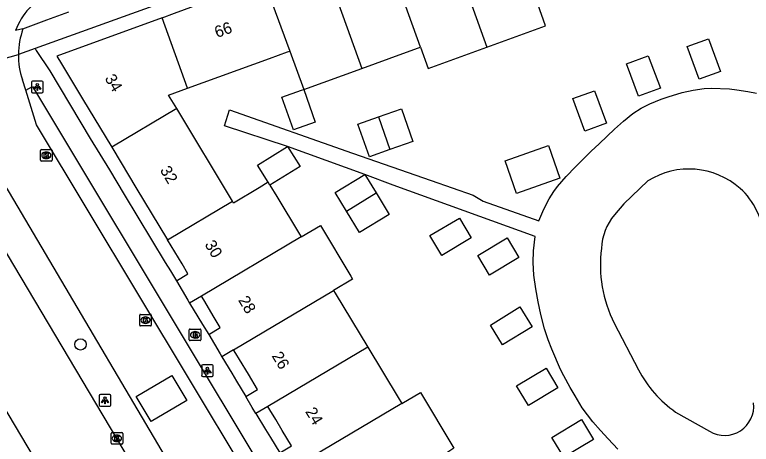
# Model space of a CAD drawing. Extents: x 156414 to 157775, y 382335 to 383765.
# Drawn here: x 156830.3 to 156893.9, y 383589.1 to 383626.2 of the extents above; entities that cross this region are included whole.
import ezdxf

# ---------------------------------------------------------------- set-up
doc = ezdxf.new("R2010")
doc.units = 0
for name, color, linetype in [('IMGEO_Boom', 7, 'Continuous'), ('IMGEO_Brandkraan', 7, 'Continuous'), ('IMGEO_Kolk', 7, 'Continuous'), ('IMGEO_Lichtpunt', 7, 'Continuous'), ('IMGEO_OVBaan_gesloten', 7, 'Continuous'), ('IMGEO_Pand', 7, 'Continuous'), ('IMGEO_Pand_nummerreeks', 7, 'Continuous'), ('IMGEO_Rijbaan_lokaal_gesloten', 7, 'Continuous'), ('IMGEO_Rijbaan_lokaal_open', 7, 'Continuous'), ('IMGEO_Voetpad_open', 7, 'Continuous')]:
    doc.layers.add(name, color=color, linetype=linetype)

msp = doc.modelspace()

# ---------------------------------------------------------------- linework, layer by layer
at = {"layer": 'IMGEO_Boom'}
msp.add_circle((156835.958, 383597.724), 0.489, dxfattribs=at)
at = {"layer": 'IMGEO_Brandkraan'}
for p, q in [((156845.363, 383598.125), (156845.363, 383598.977)), ((156845.438, 383599.051), (156846.29, 383599.051)), ((156845.851, 383598.831), (156845.876, 383598.831)), ((156846.364, 383598.977), (156846.364, 383598.125)), ((156845.874, 383598.271), (156845.849, 383598.271)), ((156846.29, 383598.051), (156845.438, 383598.051))]:
    msp.add_line(p, q, dxfattribs=at)
for points in [[(156845.363, 383598.125), (156845.363, 383598.977)], [(156845.438, 383599.051), (156846.29, 383599.051)], [(156845.711, 383598.751), (156845.711, 383598.351), (156845.924, 383598.351)], [(156845.942, 383598.751), (156845.711, 383598.751)], [(156846.364, 383598.977), (156846.364, 383598.125)], [(156845.89, 383598.67), (156845.836, 383598.67), (156845.836, 383598.594)], [(156845.836, 383598.594), (156845.889, 383598.594)], [(156845.898, 383598.518), (156845.836, 383598.518), (156845.836, 383598.437)], [(156845.836, 383598.437), (156845.898, 383598.437)], [(156846.29, 383598.051), (156845.438, 383598.051)]]:
    msp.add_lwpolyline(points, dxfattribs=at)
for centre, radius, start, end in [((156845.44, 383598.975), 0.0765, 91.55205, 178.44795), ((156845.44, 383598.975), 0.0765, 91.55205, 178.44795), ((156845.946, 383598.606), 0.145, 59.4692, 91.53667), ((156846.288, 383598.975), 0.0765, 1.55205, 88.44795), ((156846.288, 383598.975), 0.0765, 1.55205, 88.44795), ((156845.44, 383598.127), 0.0765, 181.55205, 268.44795), ((156845.44, 383598.127), 0.0765, 181.55205, 268.44795), ((156845.891, 383598.632), 0.0379, 267.82845, 90.93552), ((156845.899, 383598.477), 0.0404, 269.87594, 90.50774), ((156845.93, 383598.602), 0.251, 268.66757, 293.53466), ((156845.971, 383598.653), 0.0922, 285.51372, 58.15012), ((156845.976, 383598.461), 0.105, 301.31148, 78.98903), ((156846.288, 383598.127), 0.0765, 271.55205, 358.44795), ((156846.288, 383598.127), 0.0765, 271.55205, 358.44795)]:
    msp.add_arc(centre, radius, start, end, dxfattribs=at)
for centre, major_axis, ratio, start_param, end_param in [((156845.85, 383598.551), (-0.387, 0.002), 0.722429, 4.712389, 7.853982), ((156845.875, 383598.551), (-0.39, 0.002), 0.717154, 1.570796, 4.712389)]:
    msp.add_ellipse(centre, major_axis=major_axis, ratio=ratio, start_param=start_param, end_param=end_param, dxfattribs=at)
at = {"layer": 'IMGEO_Kolk'}
for p, q in [((156832.503, 383613.649), (156832.503, 383614.501)), ((156832.578, 383614.575), (156833.43, 383614.575)), ((156832.991, 383614.355), (156833.016, 383614.355)), ((156833.504, 383614.501), (156833.504, 383613.649)), ((156833.43, 383613.575), (156832.578, 383613.575)), ((156833.014, 383613.795), (156832.989, 383613.795)), ((156841.078, 383599.396), (156841.078, 383600.248)), ((156841.153, 383600.322), (156842.005, 383600.322)), ((156841.566, 383600.102), (156841.591, 383600.102)), ((156842.079, 383600.248), (156842.079, 383599.396)), ((156841.589, 383599.542), (156841.564, 383599.542)), ((156842.005, 383599.322), (156841.153, 383599.322)), ((156838.605, 383589.176), (156838.605, 383590.028)), ((156838.68, 383590.102), (156839.532, 383590.102)), ((156839.093, 383589.882), (156839.118, 383589.882)), ((156839.606, 383590.028), (156839.606, 383589.176)), ((156839.116, 383589.322), (156839.091, 383589.322)), ((156839.532, 383589.102), (156838.68, 383589.102))]:
    msp.add_line(p, q, dxfattribs=at)
for points in [[(156832.503, 383613.649), (156832.503, 383614.501)], [(156832.578, 383614.575), (156833.43, 383614.575)], [(156832.824, 383614.275), (156832.947, 383614.275), (156832.947, 383614.124), (156833.077, 383614.275), (156833.241, 383614.275), (156833.095, 383614.124), (156833.248, 383613.875), (156833.096, 383613.875), (156833.011, 383614.039), (156832.947, 383613.972), (156832.947, 383613.875), (156832.824, 383613.875), (156832.824, 383614.275)], [(156833.504, 383614.501), (156833.504, 383613.649)], [(156833.43, 383613.575), (156832.578, 383613.575)], [(156841.078, 383599.396), (156841.078, 383600.248)], [(156841.153, 383600.322), (156842.005, 383600.322)], [(156842.079, 383600.248), (156842.079, 383599.396)], [(156841.399, 383600.022), (156841.522, 383600.022), (156841.522, 383599.871), (156841.652, 383600.022), (156841.816, 383600.022), (156841.67, 383599.871), (156841.823, 383599.622), (156841.671, 383599.622), (156841.586, 383599.786), (156841.522, 383599.719), (156841.522, 383599.622), (156841.399, 383599.622), (156841.399, 383600.022)], [(156842.005, 383599.322), (156841.153, 383599.322)], [(156838.605, 383589.176), (156838.605, 383590.028)], [(156838.68, 383590.102), (156839.532, 383590.102)], [(156839.606, 383590.028), (156839.606, 383589.176)], [(156838.926, 383589.802), (156839.049, 383589.802), (156839.049, 383589.651), (156839.179, 383589.802), (156839.343, 383589.802), (156839.197, 383589.651), (156839.35, 383589.402), (156839.198, 383589.402), (156839.113, 383589.566), (156839.049, 383589.499), (156839.049, 383589.402), (156838.926, 383589.402), (156838.926, 383589.802)], [(156839.532, 383589.102), (156838.68, 383589.102)]]:
    msp.add_lwpolyline(points, dxfattribs=at)
for centre, start, end in [((156832.58, 383614.499), 91.55205, 178.44795), ((156832.58, 383614.499), 91.55205, 178.44795), ((156833.428, 383614.499), 1.55205, 88.44795), ((156833.428, 383614.499), 1.55205, 88.44795), ((156832.58, 383613.651), 181.55205, 268.44795), ((156832.58, 383613.651), 181.55205, 268.44795), ((156833.428, 383613.651), 271.55205, 358.44795), ((156833.428, 383613.651), 271.55205, 358.44795), ((156841.155, 383600.246), 91.55205, 178.44795), ((156841.155, 383600.246), 91.55205, 178.44795), ((156842.003, 383600.246), 1.55205, 88.44795), ((156842.003, 383600.246), 1.55205, 88.44795), ((156841.155, 383599.398), 181.55205, 268.44795), ((156841.155, 383599.398), 181.55205, 268.44795), ((156842.003, 383599.398), 271.55205, 358.44795), ((156842.003, 383599.398), 271.55205, 358.44795), ((156838.682, 383590.026), 91.55205, 178.44795), ((156838.682, 383590.026), 91.55205, 178.44795), ((156839.53, 383590.026), 1.55205, 88.44795), ((156839.53, 383590.026), 1.55205, 88.44795), ((156838.682, 383589.178), 181.55205, 268.44795), ((156838.682, 383589.178), 181.55205, 268.44795), ((156839.53, 383589.178), 271.55205, 358.44795), ((156839.53, 383589.178), 271.55205, 358.44795)]:
    msp.add_arc(centre, 0.0765, start, end, dxfattribs=at)
for centre, major_axis, ratio, start_param, end_param in [((156832.99, 383614.075), (-0.387, 0.002), 0.722429, 4.712389, 7.853982), ((156833.015, 383614.075), (-0.39, 0.002), 0.717154, 1.570796, 4.712389), ((156841.565, 383599.822), (-0.387, 0.002), 0.722429, 4.712389, 7.853982), ((156841.59, 383599.822), (-0.39, 0.002), 0.717154, 1.570796, 4.712389), ((156839.092, 383589.602), (-0.387, 0.002), 0.722429, 4.712389, 7.853982), ((156839.117, 383589.602), (-0.39, 0.002), 0.717154, 1.570796, 4.712389)]:
    msp.add_ellipse(centre, major_axis=major_axis, ratio=ratio, start_param=start_param, end_param=end_param, dxfattribs=at)
at = {"layer": 'IMGEO_Lichtpunt'}
for p, q in [((156832.628, 383620.476), (156831.82, 383620.476)), ((156832.628, 383620.476), (156831.82, 383620.476)), ((156831.726, 383620.381), (156831.726, 383619.574)), ((156831.726, 383620.381), (156831.726, 383619.574)), ((156832.722, 383619.574), (156832.722, 383620.381)), ((156832.722, 383619.574), (156832.722, 383620.381)), ((156831.82, 383619.48), (156832.628, 383619.48)), ((156831.82, 383619.48), (156832.628, 383619.48)), ((156846.433, 383595.867), (156846.433, 383595.06)), ((156846.433, 383595.867), (156846.433, 383595.06)), ((156847.335, 383595.962), (156846.527, 383595.962)), ((156847.335, 383595.962), (156846.527, 383595.962)), ((156847.429, 383595.06), (156847.429, 383595.867)), ((156847.429, 383595.06), (156847.429, 383595.867)), ((156846.527, 383594.966), (156847.335, 383594.966)), ((156846.527, 383594.966), (156847.335, 383594.966)), ((156837.581, 383593.292), (156837.581, 383592.485)), ((156837.581, 383593.292), (156837.581, 383592.485)), ((156838.483, 383593.387), (156837.675, 383593.387)), ((156838.483, 383593.387), (156837.675, 383593.387)), ((156838.577, 383592.485), (156838.577, 383593.292)), ((156838.577, 383592.485), (156838.577, 383593.292)), ((156837.675, 383592.391), (156838.483, 383592.391)), ((156837.675, 383592.391), (156838.483, 383592.391))]:
    msp.add_line(p, q, dxfattribs=at)
for points in [[(156832.1, 383620.045), (156832.139, 383620.017), (156831.951, 383619.755), (156831.913, 383619.782), (156832.1, 383620.045)], [(156832.202, 383619.997), (156832.249, 383619.997), (156832.249, 383619.675), (156832.202, 383619.675), (156832.202, 383619.997)], [(156832.312, 383620.017), (156832.35, 383620.044), (156832.537, 383619.782), (156832.498, 383619.754), (156832.312, 383620.017)], [(156846.807, 383595.531), (156846.846, 383595.503), (156846.658, 383595.241), (156846.62, 383595.268), (156846.807, 383595.531)], [(156846.909, 383595.483), (156846.956, 383595.483), (156846.956, 383595.161), (156846.909, 383595.161), (156846.909, 383595.483)], [(156847.019, 383595.503), (156847.057, 383595.53), (156847.244, 383595.268), (156847.205, 383595.24), (156847.019, 383595.503)], [(156837.955, 383592.956), (156837.994, 383592.928), (156837.806, 383592.666), (156837.768, 383592.693), (156837.955, 383592.956)], [(156838.057, 383592.908), (156838.104, 383592.908), (156838.104, 383592.586), (156838.057, 383592.586), (156838.057, 383592.908)], [(156838.167, 383592.928), (156838.205, 383592.955), (156838.392, 383592.693), (156838.353, 383592.665), (156838.167, 383592.928)]]:
    msp.add_lwpolyline(points, dxfattribs=at)
for centre in [(156832.225, 383620.179), (156846.932, 383595.665), (156838.08, 383593.09)]:
    msp.add_circle(centre, 0.0994, dxfattribs=at)
for centre, start, end in [((156831.82, 383620.381), 90, 180), ((156831.82, 383620.381), 90, 180), ((156832.628, 383620.381), 0, 90), ((156832.628, 383620.381), 0, 90), ((156831.82, 383619.574), 180, 270), ((156831.82, 383619.574), 180, 270), ((156832.628, 383619.574), 270, 0), ((156832.628, 383619.574), 270, 360), ((156846.527, 383595.867), 90, 180), ((156846.527, 383595.867), 90, 180), ((156847.335, 383595.867), 0, 90), ((156847.335, 383595.867), 0, 90), ((156846.527, 383595.06), 180, 270), ((156846.527, 383595.06), 180, 270), ((156847.335, 383595.06), 270, 0), ((156847.335, 383595.06), 270, 360), ((156837.675, 383593.292), 90, 180), ((156837.675, 383593.292), 90, 180), ((156838.483, 383593.292), 0, 90), ((156838.483, 383593.292), 0, 90), ((156837.675, 383592.485), 180, 270), ((156837.675, 383592.485), 180, 270), ((156838.483, 383592.485), 270, 0), ((156838.483, 383592.485), 270, 360)]:
    msp.add_arc(centre, 0.0946, start, end, dxfattribs=at)
at = {"layer": 'IMGEO_OVBaan_gesloten'}
for points in [[(156844.355, 383580.759), (156839.105, 383589.601), (156829.644, 383605.508), (156821.417, 383619.335)], [(156814.578, 383617.063), (156824.647, 383600.159), (156833.596, 383585.118), (156842.549, 383570.096), (156852.502, 383553.317), (156861.927, 383537.422)]]:
    msp.add_lwpolyline(points, dxfattribs=at)
at = {"layer": 'IMGEO_Pand'}
for points in [[(156867.022, 383634.73), (156871.073, 383623.431)], [(156865.343, 383623.411), (156861.949, 383632.878)], [(156856.877, 383631.026), (156860.266, 383621.573)], [(156843.024, 383625.969), (156844.085, 383626.356), (156846.369, 383627.19), (156851.804, 383629.174)], [(156851.804, 383629.174), (156854.043, 383623.086)], [(156871.073, 383623.431), (156876.148, 383625.276), (156875.478, 383627.146)], [(156843.024, 383625.969), (156833.92, 383622.645), (156834.316, 383621.988), (156836.136, 383618.964), (156838.655, 383614.78)], [(156845.212, 383619.865), (156843.024, 383625.969)], [(156888.399, 383623.475), (156890.253, 383624.149), (156891.278, 383621.33), (156889.424, 383620.655), (156888.399, 383623.475)], [(156845.212, 383619.865), (156852.286, 383622.445), (156853.859, 383623.019), (156854.043, 383623.086)], [(156854.043, 383623.086), (156855.266, 383619.762)], [(156860.266, 383621.573), (156863.822, 383622.861), (156865.188, 383623.355), (156865.343, 383623.411)], [(156865.343, 383623.411), (156865.998, 383621.585), (156871.073, 383623.431)], [(156883.154, 383621.981), (156885.03, 383622.684), (156886.083, 383619.875), (156884.207, 383619.172), (156883.154, 383621.981)], [(156855.266, 383619.762), (156860.266, 383621.573)], [(156844.274, 383618.114), (156843.579, 383619.269), (156845.212, 383619.865)], [(156855.266, 383619.762), (156856.249, 383616.938), (156854.369, 383616.276), (156853.373, 383619.106), (156855.061, 383619.7), (156855.266, 383619.762)], [(156878.523, 383618.968), (156880.392, 383619.653), (156881.421, 383616.847), (156879.552, 383616.161), (156878.523, 383618.968)], [(156844.274, 383618.114), (156838.655, 383614.78)], [(156849.096, 383610.106), (156844.274, 383618.114)], [(156861.725, 383617.394), (156863.698, 383618.093), (156864.696, 383615.275), (156862.711, 383614.572)], [(156862.711, 383614.572), (156860.926, 383613.94), (156859.928, 383616.758), (156861.725, 383617.394)], [(156861.725, 383617.394), (156862.711, 383614.572)], [(156838.655, 383614.78), (156839.474, 383613.419), (156840.749, 383611.301), (156843.476, 383606.772)], [(156852.176, 383611.741), (156851.26, 383613.216), (156853.862, 383614.833)], [(156853.862, 383614.833), (156854.936, 383613.105), (156852.334, 383611.487)], [(156876.408, 383614.908), (156877.404, 383612.083), (156875.527, 383611.421), (156873.65, 383610.759), (156872.654, 383613.584), (156874.531, 383614.246), (156876.408, 383614.908)], [(156858.951, 383609.251), (156857.976, 383610.847), (156860.536, 383612.41)], [(156860.536, 383612.41), (156861.511, 383610.814)], [(156852.176, 383611.741), (156851.391, 383611.268), (156849.193, 383609.945), (156849.096, 383610.106)], [(156852.334, 383611.487), (156852.176, 383611.741)], [(156852.334, 383611.487), (156852.925, 383610.514), (156854.896, 383607.269), (156855.04, 383607.032)], [(156861.511, 383610.814), (156862.648, 383608.954), (156860.087, 383607.39), (156858.951, 383609.251)], [(156858.951, 383609.251), (156861.511, 383610.814)], [(156843.476, 383606.772), (156849.096, 383610.106)], [(156866.161, 383607.128), (156868.706, 383608.643), (156869.727, 383606.928), (156867.182, 383605.413), (156866.161, 383607.128)], [(156855.04, 383607.032), (156856.694, 383608.013), (156859.333, 383603.623), (156859.484, 383603.372), (156857.831, 383602.391)], [(156855.04, 383607.032), (156846.404, 383601.908)], [(156844.246, 383603.219), (156845.251, 383603.824), (156844.734, 383604.682), (156843.476, 383606.772)], [(156871.308, 383603.713), (156870.294, 383605.417), (156872.849, 383606.938), (156873.863, 383605.235), (156871.308, 383603.713)], [(156844.246, 383603.219), (156845.234, 383601.536), (156845.375, 383601.297)], [(156849.198, 383597.267), (156857.831, 383602.391)], [(156857.831, 383602.391), (156857.969, 383602.163), (156860.783, 383597.49)], [(156846.404, 383601.908), (156845.375, 383601.297)], [(156847.044, 383598.594), (156848.039, 383599.193), (156847.527, 383600.042), (156846.608, 383601.569), (156846.404, 383601.908)], [(156872.44, 383597.685), (156871.387, 383599.4), (156873.946, 383600.971), (156874.999, 383599.256), (156872.44, 383597.685)], [(156847.044, 383598.594), (156848.032, 383596.917), (156848.181, 383596.664)], [(156860.783, 383597.49), (156852.148, 383592.366)], [(156860.783, 383597.49), (156863.406, 383593.132), (156863.722, 383592.607)], [(156849.198, 383597.267), (156848.181, 383596.664)], [(156850.248, 383593.218), (156851.266, 383593.831), (156850.467, 383595.159), (156849.706, 383596.422), (156849.392, 383596.944), (156849.198, 383597.267)], [(156874.683, 383592.45), (156873.657, 383594.155), (156876.201, 383595.685), (156877.226, 383593.979), (156874.683, 383592.45)], [(156851.124, 383591.758), (156850.808, 383592.285), (156850.248, 383593.218)], [(156863.722, 383592.607), (156865.347, 383593.571), (156868.241, 383588.766), (156866.661, 383587.727)], [(156863.722, 383592.607), (156855.088, 383587.484)], [(156852.148, 383592.366), (156851.124, 383591.758)], [(156853.191, 383588.343), (156854.204, 383588.953), (156853.402, 383590.284), (156852.831, 383591.232), (156852.323, 383592.076), (156852.148, 383592.366)], [(156877.739, 383587.968), (156876.707, 383589.685), (156879.268, 383591.225), (156880.3, 383589.508), (156877.739, 383587.968)]]:
    msp.add_lwpolyline(points, dxfattribs=at)
at = {"layer": 'IMGEO_Rijbaan_lokaal_gesloten'}
for points in [[(156830.986, 383624.991), (156830.354, 383624.868)], [(156825.409, 383621.359), (156830.59, 383622.799)], [(156831.22, 383619.699), (156830.938, 383620.598)], [(156882.102, 383532.46), (156877.483, 383541.251), (156859.815, 383570.674), (156845.378, 383594.689), (156832.154, 383616.714), (156831.22, 383619.699)], [(156827.929, 383613.878), (156829.792, 383610.852), (156846.763, 383582.113)]]:
    msp.add_lwpolyline(points, dxfattribs=at)
for centre, radius, start, end in [((156835.534, 383622.993), 5.509, 113.50509, 160.10261), ((156837.266, 383622.725), 6.676, 160.15617, 179.36297), ((156837.231, 383622.721), 6.641, 179.32707, 198.64224)]:
    msp.add_arc(centre, radius, start, end, dxfattribs=at)
at = {"layer": 'IMGEO_Rijbaan_lokaal_open'}
for points in [[(156853.862, 383614.833), (156848.393, 383616.632), (156848.842, 383617.998), (156859.477, 383614.245), (156866.281, 383611.885), (156869.897, 383610.637), (156870.767, 383610.1), (156875.585, 383608.402), (156876.003, 383609.417), (156876.478, 383610.318), (156876.876, 383610.94), (156877.198, 383611.38), (156877.935, 383612.236), (156878.753, 383613.086), (156879.157, 383613.488), (156880.113, 383614.416), (156880.801, 383615.071), (156881.494, 383615.724), (156882.126, 383616.317), (156882.892, 383617.02), (156883.715, 383617.683), (156884.426, 383618.141), (156885.166, 383618.525), (156886.155, 383618.932), (156886.751, 383619.138), (156887.98, 383619.499), (156888.914, 383619.705), (156889.857, 383619.837), (156890.467, 383619.876), (156892.06, 383619.806), (156892.704, 383619.728), (156893.644, 383619.584), (156894.405, 383619.452)], [(156860.536, 383612.41), (156853.862, 383614.833)], [(156882.397, 383588.676), (156881.558, 383589.566), (156880.899, 383590.289), (156880.247, 383591.034), (156879.331, 383592.254), (156878.705, 383593.29), (156878.297, 383594.002), (156877.75, 383594.998), (156877.457, 383595.571), (156876.688, 383597.315), (156876.388, 383598.122), (156876.077, 383599.077), (156875.747, 383600.302), (156875.508, 383601.415), (156875.316, 383602.537), (156875.159, 383603.725), (156875.078, 383604.805), (156875.13, 383605.824), (156875.272, 383607.063), (156862.981, 383611.501), (156860.536, 383612.41)], [(156885.005, 383611.858), (156882.914, 383609.88), (156882.112, 383608.92)], [(156882.089, 383599.564), (156884.191, 383595.541)], [(156842.059, 383591.064), (156840.783, 383593.228), (156843.866, 383595.046), (156845.142, 383592.882), (156842.059, 383591.064)], [(156887.4, 383591.88), (156890.338, 383590.231)]]:
    msp.add_lwpolyline(points, dxfattribs=at)
for centre, radius, start, end in [((156888.563, 383606.202), 6.682, 48.59952, 122.16928), ((156888.752, 383606.575), 6.278, 3.87541, 47.645), ((156885.853, 383605.792), 4.877, 140.09639, 177.23258), ((156892.167, 383604.616), 11.273, 172.81186, 206.62706), ((156893.327, 383600.312), 10.307, 207.57552, 234.89597), ((156891.643, 383592.375), 2.51, 238.67165, 6.77897)]:
    msp.add_arc(centre, radius, start, end, dxfattribs=at)
at = {"layer": 'IMGEO_Voetpad_open'}
for points in [[(156854.185, 383631.335), (156853.252, 383630.996), (156845.948, 383628.344), (156843.663, 383627.514), (156832.037, 383623.292)], [(156830.986, 383624.991), (156833.044, 383625.772), (156833.674, 383626.013), (156834.949, 383626.477)], [(156832.037, 383623.292), (156830.59, 383622.799)], [(156832.037, 383623.292), (156832.132, 383623.144), (156833.297, 383621.374), (156836.791, 383615.538), (156838.473, 383612.816), (156839.723, 383610.683), (156843.29, 383604.793), (156843.73, 383604.077), (156844.246, 383603.219)], [(156831.22, 383619.699), (156831.803, 383620.025), (156846.657, 383595.304), (156861.038, 383571.383), (156878.215, 383542.888), (156878.738, 383541.996), (156879.96, 383539.93), (156883.501, 383532.821), (156884.28, 383530.938), (156884.759, 383529.237), (156893.823, 383490.007), (156892.432, 383489.674)], [(156845.375, 383601.297), (156846.103, 383600.12), (156846.519, 383599.435), (156847.044, 383598.594)], [(156848.181, 383596.664), (156849.051, 383595.226), (156849.45, 383594.547), (156850.248, 383593.218)], [(156851.124, 383591.758), (156851.95, 383590.36), (156852.396, 383589.679), (156853.191, 383588.343)]]:
    msp.add_lwpolyline(points, dxfattribs=at)

# ---------------------------------------------------------------- texts
at = {"layer": 'IMGEO_Pand_nummerreeks'}
for s, rotation, p in [('66', 20.05925, (156847.763, 383624.207)), ('34', 301.04837, (156838.021, 383620.72)), ('32', 301.04837, (156842.797, 383612.786)), ('30', 301.04837, (156846.66, 383606.369)), ('28', 301.04837, (156849.56, 383601.553)), ('26', 301.04837, (156852.458, 383596.739)), ('24', 301.04837, (156855.358, 383591.922))]:
    msp.add_text(s, height=1, rotation=rotation, dxfattribs=at).set_placement(p)

doc.saveas('drawing.dxf')
